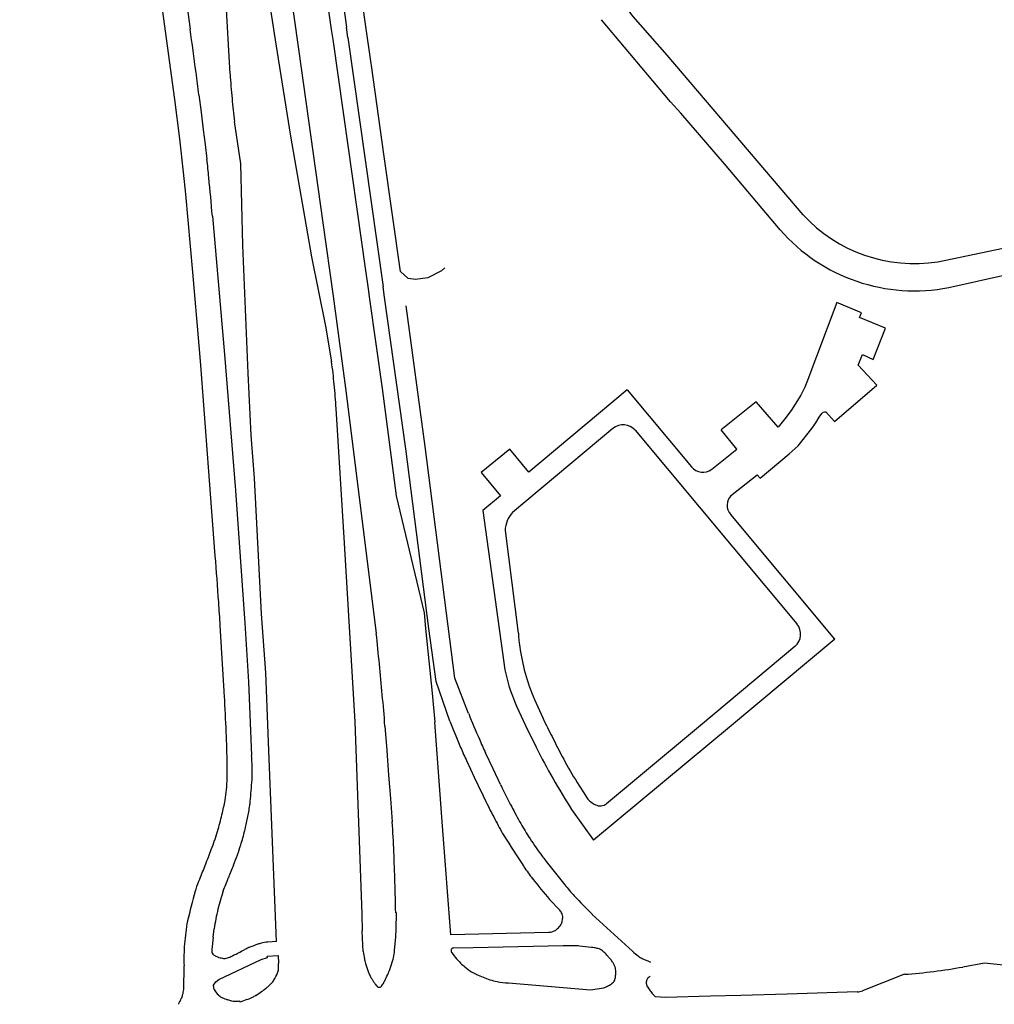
# Model space of a CAD drawing. Extents: x 148869 to 161638, y 453607 to 469810.
# Tile 1038 of 1056: x 159118.27 to 159120.26, y 459880.25 to 459882.26. Entities that reach past the tile are written whole.
import ezdxf

# ---------------------------------------------------------------- set-up
doc = ezdxf.new("R2010")
doc.units = 0
doc.layers.add('LKI_V01_KANTRIJWEG', color=252, linetype='CONTINUOUS')

msp = doc.modelspace()

# ---------------------------------------------------------------- linework, layer by layer
at = {"layer": 'LKI_V01_KANTRIJWEG'}
for p, q in [((159118.6996, 459882.148), (159118.6863, 459882.3823)), ((159118.6996, 459882.148), (159118.6863, 459882.3823)), ((159118.906, 459882.239), (159118.909, 459882.218)), ((159118.906, 459882.239), (159118.909, 459882.218)), ((159118.94, 459882.2222), (159118.9373, 459882.2433)), ((159118.94, 459882.2222), (159118.9373, 459882.2433)), ((159118.9878, 459882.165), (159118.9872, 459882.1693)), ((159118.9878, 459882.165), (159118.9872, 459882.1693)), ((159118.6368, 459881.5939), (159118.6238, 459881.7439)), ((159118.6368, 459881.5939), (159118.6238, 459881.7439)), ((159118.981, 459881.7096), (159118.9839, 459881.6887)), ((159118.981, 459881.7096), (159118.9839, 459881.6887)), ((159119.0146, 459881.693), (159119.0117, 459881.7139)), ((159119.0146, 459881.693), (159119.0117, 459881.7139)), ((159119.5097, 459881.5041), (159119.6407, 459881.3466)), ((159119.5097, 459881.5041), (159119.6407, 459881.3466)), ((159119.4803, 459881.4252), (159119.2758, 459881.2539)), ((159119.4803, 459881.4252), (159119.2758, 459881.2539)), ((159119.526, 459881.4215), (159119.8554, 459881.0267)), ((159119.526, 459881.4215), (159119.8554, 459881.0267)), ((159119.7803, 459881.3238), (159119.8398, 459881.3736)), ((159119.7803, 459881.3238), (159119.8398, 459881.3736)), ((159119.933, 459880.9951), (159119.7206, 459881.2494)), ((159119.933, 459880.9951), (159119.7206, 459881.2494)), ((159119.2605, 459881.2168), (159119.2875, 459881.0074)), ((159119.2605, 459881.2168), (159119.2875, 459881.0074)), ((159119.933, 459880.9951), (159119.722, 459880.8195)), ((159119.933, 459880.9951), (159119.722, 459880.8195)), ((159119.8516, 459880.9801), (159119.6591, 459880.8195)), ((159119.8516, 459880.9801), (159119.6591, 459880.8195)), ((159119.3095, 459880.8994), (159119.317, 459880.8801)), ((159119.3095, 459880.8994), (159119.317, 459880.8801)), ((159119.2882, 459880.8487), (159119.3023, 459880.8195)), ((159119.2882, 459880.8487), (159119.3023, 459880.8195)), ((159119.3023, 459880.8195), (159119.3237, 459880.7751)), ((159119.3023, 459880.8195), (159119.3237, 459880.7751)), ((159119.722, 459880.8195), (159119.441, 459880.5856)), ((159119.722, 459880.8195), (159119.441, 459880.5856)), ((159119.6591, 459880.8195), (159119.4674, 459880.6596)), ((159119.6591, 459880.8195), (159119.4674, 459880.6596)), ((159119.3634, 459880.7827), (159119.3643, 459880.7806)), ((159119.3634, 459880.7827), (159119.3643, 459880.7806)), ((159118.7944, 459880.3786), (159118.779, 459880.7684)), ((159118.7944, 459880.3786), (159118.779, 459880.7684)), ((159119.396, 459880.648), (159119.441, 459880.5856)), ((159119.396, 459880.648), (159119.441, 459880.5856)), ((159119.3514, 459880.4645), (159119.3721, 459880.4423)), ((159119.3514, 459880.4645), (159119.3721, 459880.4423)), ((159118.9681, 459880.4343), (159118.9694, 459880.4005)), ((159118.9681, 459880.4343), (159118.9694, 459880.4005)), ((159119.5205, 459880.3589), (159119.4384, 459880.4339)), ((159119.5205, 459880.3589), (159119.4384, 459880.4339)), ((159118.665, 459880.3875), (159118.6673, 459880.4046)), ((159118.665, 459880.3875), (159118.6673, 459880.4046)), ((159118.9699, 459880.3854), (159118.9694, 459880.4005)), ((159118.9699, 459880.3854), (159118.9694, 459880.4005)), ((159119.0375, 459880.3882), (159119.0382, 459880.4037)), ((159119.0375, 459880.3882), (159119.0382, 459880.4037)), ((159119.3489, 459880.3973), (159119.1499, 459880.392)), ((159119.3489, 459880.3973), (159119.1499, 459880.392)), ((159118.665, 459880.3875), (159118.6628, 459880.3622)), ((159118.665, 459880.3875), (159118.6628, 459880.3622)), ((159118.7944, 459880.3786), (159118.7765, 459880.3775)), ((159118.7944, 459880.3786), (159118.7765, 459880.3775)), ((159118.9714, 459880.358), (159118.9699, 459880.3854)), ((159118.9714, 459880.358), (159118.9699, 459880.3854)), ((159119.0352, 459880.3606), (159119.0375, 459880.3882)), ((159119.0352, 459880.3606), (159119.0375, 459880.3882)), ((159119.1955, 459880.3659), (159119.1554, 459880.3651)), ((159119.1955, 459880.3659), (159119.1554, 459880.3651)), ((159119.3792, 459880.3697), (159119.1955, 459880.3659)), ((159119.3792, 459880.3697), (159119.1955, 459880.3659)), ((159118.7975, 459880.35), (159118.7984, 459880.3347)), ((159118.7975, 459880.35), (159118.7984, 459880.3347)), ((159118.6054, 459880.2809), (159118.6058, 459880.329)), ((159118.6054, 459880.2809), (159118.6058, 459880.329)), ((159120.0752, 459880.3117), (159119.9896, 459880.278)), ((159120.0752, 459880.3117), (159119.9896, 459880.278)), ((159119.9782, 459880.2758), (159119.8359, 459880.2715)), ((159119.9782, 459880.2758), (159119.8359, 459880.2715))]:
    msp.add_line(p, q, dxfattribs=at)
for points in [[(159118.4841, 459884.7094), (159118.5333, 459884.362), (159118.5695, 459884.1101), (159118.5809, 459884.0291), (159118.5975, 459883.9102), (159118.6166, 459883.7735), (159118.6598, 459883.4694), (159118.7023, 459883.1695), (159118.7431, 459882.8778), (159118.7907, 459882.5407), (159118.8392, 459882.1989), (159118.8889, 459881.8445), (159118.9099, 459881.6947), (159118.9363, 459881.4967), (159118.9979, 459881.007)], [(159118.4841, 459884.7094), (159118.5333, 459884.362), (159118.5695, 459884.1101), (159118.5809, 459884.0291), (159118.5975, 459883.9102), (159118.6166, 459883.7735), (159118.6598, 459883.4694), (159118.7023, 459883.1695), (159118.7431, 459882.8778), (159118.7907, 459882.5407), (159118.8392, 459882.1989), (159118.8889, 459881.8445), (159118.9099, 459881.6947), (159118.9363, 459881.4967), (159118.9979, 459881.007)], [(159118.2707, 459884.6956), (159118.3053, 459884.4676), (159118.3604, 459884.0821), (159118.3883, 459883.8843), (159118.5346, 459882.8471), (159118.5786, 459882.5287), (159118.6184, 459882.2396)], [(159118.2707, 459884.6956), (159118.3053, 459884.4676), (159118.3604, 459884.0821), (159118.3883, 459883.8843), (159118.5346, 459882.8471), (159118.5786, 459882.5287), (159118.6184, 459882.2396)], [(159118.3951, 459884.699), (159118.4522, 459884.3418), (159118.4903, 459884.1004), (159118.522, 459883.9009), (159118.5385, 459883.7966), (159118.5879, 459883.4862), (159118.6285, 459883.228), (159118.6857, 459882.8719), (159118.7356, 459882.5699), (159118.7496, 459882.4894), (159118.7933, 459882.209), (159118.823, 459882.0214), (159118.8656, 459881.7748), (159118.8945, 459881.6337), (159118.9067, 459881.5612)], [(159118.3951, 459884.699), (159118.4522, 459884.3418), (159118.4903, 459884.1004), (159118.522, 459883.9009), (159118.5385, 459883.7966), (159118.5879, 459883.4862), (159118.6285, 459883.228), (159118.6857, 459882.8719), (159118.7356, 459882.5699), (159118.7496, 459882.4894), (159118.7933, 459882.209), (159118.823, 459882.0214), (159118.8656, 459881.7748), (159118.8945, 459881.6337), (159118.9067, 459881.5612)], [(159118.9872, 459882.1693), (159118.9752, 459882.2546), (159118.9285, 459882.5925), (159118.897, 459882.8233), (159118.8555, 459883.1256), (159118.83, 459883.3169), (159118.7978, 459883.5562), (159118.7929, 459883.5928)], [(159118.9872, 459882.1693), (159118.9752, 459882.2546), (159118.9285, 459882.5925), (159118.897, 459882.8233), (159118.8555, 459883.1256), (159118.83, 459883.3169), (159118.7978, 459883.5562), (159118.7929, 459883.5928)], [(159118.8275, 459882.7944), (159118.883, 459882.4), (159118.906, 459882.239)], [(159118.8275, 459882.7944), (159118.883, 459882.4), (159118.906, 459882.239)], [(159118.8606, 459882.7985), (159118.8892, 459882.5876), (159118.9373, 459882.2433)], [(159118.8606, 459882.7985), (159118.8892, 459882.5876), (159118.9373, 459882.2433)], [(159118.5873, 459882.0959), (159118.5618, 459882.2805), (159118.5565, 459882.3226)], [(159118.5873, 459882.0959), (159118.5618, 459882.2805), (159118.5565, 459882.3226)], [(159119.8681, 459881.8606), (159119.5908, 459882.1862), (159119.5215, 459882.2654), (159119.5027, 459882.2903)], [(159119.8681, 459881.8606), (159119.5908, 459882.1862), (159119.5215, 459882.2654), (159119.5027, 459882.2903)], [(159119.8212, 459881.8303), (159119.7078, 459881.9646), (159119.6189, 459882.0678), (159119.5976, 459882.0915), (159119.4569, 459882.2587)], [(159119.8212, 459881.8303), (159119.7078, 459881.9646), (159119.6189, 459882.0678), (159119.5976, 459882.0915), (159119.4569, 459882.2587)], [(159118.94, 459882.2222), (159118.9751, 459881.973), (159119.0117, 459881.7139)], [(159118.94, 459882.2222), (159118.9751, 459881.973), (159119.0117, 459881.7139)], [(159118.909, 459882.218), (159118.9302, 459882.0694), (159118.9756, 459881.7473), (159118.981, 459881.7096)], [(159118.909, 459882.218), (159118.9302, 459882.0694), (159118.9756, 459881.7473), (159118.981, 459881.7096)], [(159119.1379, 459881.7529), (159119.1311, 459881.7463), (159119.103, 459881.7325), (159119.0781, 459881.7287), (159119.0632, 459881.7311), (159119.0471, 459881.7451), (159119.014, 459881.9797), (159118.9878, 459882.165)], [(159119.1379, 459881.7529), (159119.1311, 459881.7463), (159119.103, 459881.7325), (159119.0781, 459881.7287), (159119.0632, 459881.7311), (159119.0471, 459881.7451), (159119.014, 459881.9797), (159118.9878, 459882.165)], [(159118.6362, 459882.1053), (159118.6406, 459882.0698), (159118.645, 459882.0343)], [(159118.6362, 459882.1053), (159118.6406, 459882.0698), (159118.645, 459882.0343)], [(159118.605, 459881.9479), (159118.5975, 459882.0156), (159118.5873, 459882.0959)], [(159118.605, 459881.9479), (159118.5975, 459882.0156), (159118.5873, 459882.0959)], [(159118.779, 459880.7684), (159118.7728, 459880.9268), (159118.764, 459881.0467), (159118.7494, 459881.3234), (159118.743, 459881.4112), (159118.7366, 459881.5376), (159118.7256, 459881.799), (159118.7217, 459881.965), (159118.7089, 459882.0508)], [(159118.779, 459880.7684), (159118.7728, 459880.9268), (159118.764, 459881.0467), (159118.7494, 459881.3234), (159118.743, 459881.4112), (159118.7366, 459881.5376), (159118.7256, 459881.799), (159118.7217, 459881.965), (159118.7089, 459882.0508)], [(159118.645, 459882.0343), (159118.6487, 459882.0041), (159118.6524, 459881.974)], [(159118.645, 459882.0343), (159118.6487, 459882.0041), (159118.6524, 459881.974)], [(159118.6238, 459881.7439), (159118.6094, 459881.903), (159118.605, 459881.9479)], [(159118.6238, 459881.7439), (159118.6094, 459881.903), (159118.605, 459881.9479)], [(159120.1429, 459881.7648), (159120.2894, 459881.7957), (159120.2794, 459881.846), (159120.4347, 459881.8791), (159120.4459, 459881.827)], [(159120.1429, 459881.7648), (159120.2894, 459881.7957), (159120.2794, 459881.846), (159120.4347, 459881.8791), (159120.4459, 459881.827)], [(159118.6637, 459881.8577), (159118.6882, 459881.5756), (159118.7107, 459881.2988), (159118.7299, 459881.0282), (159118.7375, 459880.908), (159118.7436, 459880.7579)], [(159118.6637, 459881.8577), (159118.6882, 459881.5756), (159118.7107, 459881.2988), (159118.7299, 459881.0282), (159118.7375, 459880.908), (159118.7436, 459880.7579)], [(159120.1654, 459881.7126), (159120.2811, 459881.7383), (159120.3768, 459881.7592), (159120.4071, 459881.7651)], [(159120.1654, 459881.7126), (159120.2811, 459881.7383), (159120.3768, 459881.7592), (159120.4071, 459881.7651)], [(159118.9839, 459881.6887), (159119.0098, 459881.5062), (159119.0387, 459881.2879)], [(159118.9839, 459881.6887), (159119.0098, 459881.5062), (159119.0387, 459881.2879)], [(159119.148, 459880.828), (159119.1198, 459880.9092), (159119.1053, 459881.0173), (159119.0581, 459881.3838), (159119.0146, 459881.693)], [(159119.148, 459880.828), (159119.1198, 459880.9092), (159119.1053, 459881.0173), (159119.0581, 459881.3838), (159119.0146, 459881.693)], [(159119.9372, 459881.6817), (159119.8756, 459881.5194), (159119.8714, 459881.5094), (159119.8634, 459881.4929), (159119.8436, 459881.4614), (159119.8312, 459881.4447), (159119.8173, 459881.4277), (159119.7723, 459881.479), (159119.7011, 459881.4224)], [(159119.9372, 459881.6817), (159119.8756, 459881.5194), (159119.8714, 459881.5094), (159119.8634, 459881.4929), (159119.8436, 459881.4614), (159119.8312, 459881.4447), (159119.8173, 459881.4277), (159119.7723, 459881.479), (159119.7011, 459881.4224)], [(159120.0185, 459881.5132), (159119.9807, 459881.5544), (159119.9895, 459881.5756), (159120.0109, 459881.5658), (159120.0364, 459881.6298), (159119.9834, 459881.651), (159119.9871, 459881.6608), (159119.9372, 459881.6817)], [(159120.0185, 459881.5132), (159119.9807, 459881.5544), (159119.9895, 459881.5756), (159120.0109, 459881.5658), (159120.0364, 459881.6298), (159119.9834, 459881.651), (159119.9871, 459881.6608), (159119.9372, 459881.6817)], [(159119.1862, 459880.8434), (159119.1579, 459880.9158), (159119.141, 459881.048), (159119.0973, 459881.3883), (159119.0585, 459881.675)], [(159119.1862, 459880.8434), (159119.1579, 459880.9158), (159119.141, 459881.048), (159119.0973, 459881.3883), (159119.0585, 459881.675)], [(159118.6695, 459881.1654), (159118.6401, 459881.5541), (159118.6368, 459881.5939)], [(159118.6695, 459881.1654), (159118.6401, 459881.5541), (159118.6368, 459881.5939)], [(159119.5097, 459881.5041), (159119.3092, 459881.3362), (159119.2699, 459881.3829), (159119.2116, 459881.3349), (159119.2514, 459881.2876), (159119.2151, 459881.2576), (159119.26, 459880.9325)], [(159119.5097, 459881.5041), (159119.3092, 459881.3362), (159119.2699, 459881.3829), (159119.2116, 459881.3349), (159119.2514, 459881.2876), (159119.2151, 459881.2576), (159119.26, 459880.9325)], [(159119.8398, 459881.3736), (159119.8578, 459881.3898), (159119.8858, 459881.4246), (159119.8939, 459881.4362), (159119.9008, 459881.4478), (159119.9061, 459881.4552), (159119.9092, 459881.4581), (159119.912, 459881.4589), (159119.9145, 459881.4587), (159119.9325, 459881.4392), (159120.0185, 459881.5132)], [(159119.8398, 459881.3736), (159119.8578, 459881.3898), (159119.8858, 459881.4246), (159119.8939, 459881.4362), (159119.9008, 459881.4478), (159119.9061, 459881.4552), (159119.9092, 459881.4581), (159119.912, 459881.4589), (159119.9145, 459881.4587), (159119.9325, 459881.4392), (159120.0185, 459881.5132)], [(159118.9157, 459881.4655), (159118.9324, 459881.1914), (159118.9541, 459880.8264), (159118.9681, 459880.4343)], [(159118.9157, 459881.4655), (159118.9324, 459881.1914), (159118.9541, 459880.8264), (159118.9681, 459880.4343)], [(159119.6818, 459881.3418), (159119.7331, 459881.3829), (159119.7011, 459881.4224)], [(159119.6818, 459881.3418), (159119.7331, 459881.3829), (159119.7011, 459881.4224)], [(159119.7202, 459881.2874), (159119.7746, 459881.3307), (159119.7803, 459881.3238)], [(159119.7202, 459881.2874), (159119.7746, 459881.3307), (159119.7803, 459881.3238)], [(159119.0387, 459881.2879), (159119.0954, 459881.0493), (159119.0981, 459881.0169), (159119.112, 459880.8851), (159119.1171, 459880.8261)], [(159119.0387, 459881.2879), (159119.0954, 459881.0493), (159119.0981, 459881.0169), (159119.112, 459880.8851), (159119.1171, 459880.8261)], [(159118.6877, 459880.8894), (159118.6837, 459880.9561), (159118.6798, 459881.0229)], [(159118.6877, 459880.8894), (159118.6837, 459880.9561), (159118.6798, 459881.0229)], [(159119.0155, 459880.818), (159119.0193, 459880.7681), (159119.0231, 459880.7182)], [(159119.0155, 459880.818), (159119.0193, 459880.7681), (159119.0231, 459880.7182)], [(159119.1499, 459880.392), (159119.1332, 459880.6139), (159119.1171, 459880.8261)], [(159119.1499, 459880.392), (159119.1332, 459880.6139), (159119.1171, 459880.8261)], [(159119.2513, 459880.6986), (159119.236, 459880.7309), (159119.2207, 459880.7632)], [(159119.2513, 459880.6986), (159119.236, 459880.7309), (159119.2207, 459880.7632)], [(159119.1825, 459880.7461), (159119.1977, 459880.7138), (159119.2129, 459880.6815)], [(159119.1825, 459880.7461), (159119.1977, 459880.7138), (159119.2129, 459880.6815)], [(159119.0231, 459880.7182), (159119.0267, 459880.6704), (159119.0303, 459880.6226)], [(159119.0231, 459880.7182), (159119.0267, 459880.6704), (159119.0303, 459880.6226)], [(159119.4185, 459880.6858), (159119.4199, 459880.6842), (159119.4278, 459880.6709)], [(159119.4185, 459880.6858), (159119.4199, 459880.6842), (159119.4278, 459880.6709)], [(159119.0382, 459880.4037), (159119.0388, 459880.4374), (159119.0374, 459880.4374)], [(159119.0382, 459880.4037), (159119.0388, 459880.4374), (159119.0374, 459880.4374)], [(159118.6674, 459880.2804), (159118.6661, 459880.2894), (159118.6704, 459880.2961), (159118.6766, 459880.3012), (159118.7631, 459880.342), (159118.776, 459880.3458)], [(159118.6674, 459880.2804), (159118.6661, 459880.2894), (159118.6704, 459880.2961), (159118.6766, 459880.3012), (159118.7631, 459880.342), (159118.776, 459880.3458)], [(159118.776, 459880.3458), (159118.7756, 459880.3484), (159118.7975, 459880.35)], [(159118.776, 459880.3458), (159118.7756, 459880.3484), (159118.7975, 459880.35)], [(159120.283, 459880.3298), (159120.2384, 459880.3342), (159120.194, 459880.3266)], [(159120.283, 459880.3298), (159120.2384, 459880.3342), (159120.194, 459880.3266)], [(159119.2673, 459880.2942), (159119.4349, 459880.28), (159119.4618, 459880.2842)], [(159119.2673, 459880.2942), (159119.4349, 459880.28), (159119.4618, 459880.2842)], [(159119.8359, 459880.2715), (159119.741, 459880.2686), (159119.6795, 459880.267), (159119.5877, 459880.2644), (159119.567, 459880.266)], [(159119.8359, 459880.2715), (159119.741, 459880.2686), (159119.6795, 459880.267), (159119.5877, 459880.2644), (159119.567, 459880.266)], [(159118.7338, 459880.2602), (159118.7202, 459880.2547), (159118.7193, 459880.2574)], [(159118.7338, 459880.2602), (159118.7202, 459880.2547), (159118.7193, 459880.2574)]]:
    msp.add_lwpolyline(points, dxfattribs=at)
for centre, radius, start, end in [((159097.1751, 459879.3001), 21.6438, 7.56958, 7.80566), ((159097.1751, 459879.3001), 21.6438, 7.56958, 7.80566), ((159112.7708, 459881.3758), 5.9106, 7.0897, 7.5382), ((159112.7708, 459881.3758), 5.9106, 7.0897, 7.5382), ((159120.4333, 459882.2636), 1.7375, 183.817, 184.644), ((159120.4333, 459882.2636), 1.7375, 183.817, 184.644), ((159120.4312, 459882.2648), 1.7355, 184.6896, 185.5172), ((159120.4312, 459882.2648), 1.7355, 184.6896, 185.5172), ((159120.236, 459882.2437), 1.5392, 185.4319, 186.3158), ((159120.236, 459882.2437), 1.5392, 185.4319, 186.3158), ((159120.2335, 459882.2418), 1.5365, 186.2573, 187.1426), ((159120.2335, 459882.2418), 1.5365, 186.2573, 187.1426), ((159117.1995, 459881.7955), 1.4638, 5.5346, 7.0042), ((159117.1995, 459881.7955), 1.4638, 5.5346, 7.0042), ((159112.4227, 459881.3322), 6.263, 4.81289, 5.53801), ((159112.4227, 459881.3322), 6.263, 4.81289, 5.53801), ((159120.0954, 459882.0708), 0.3096, 222.7608, 278.8203), ((159120.0954, 459882.0708), 0.3096, 222.7608, 278.8203), ((159120.0952, 459882.0695), 0.3638, 221.1281, 281.1253), ((159120.0952, 459882.0695), 0.3638, 221.1281, 281.1253), ((159117.6867, 459881.3939), 1.2314, 6.7258, 7.8107), ((159117.6867, 459881.3939), 1.2314, 6.7258, 7.8107), ((159117.7787, 459881.4054), 1.1387, 5.5203, 6.6933), ((159117.7787, 459881.4054), 1.1387, 5.5203, 6.6933), ((159117.7382, 459881.4032), 1.1792, 4.2322, 5.4371), ((159117.7382, 459881.4032), 1.1792, 4.2322, 5.4371), ((159117.7267, 459881.4034), 1.1907, 2.9869, 4.1802), ((159117.7267, 459881.4034), 1.1907, 2.9869, 4.1802), ((159119.5011, 459881.3982), 0.0341, 43.147, 127.5834), ((159119.5011, 459881.3982), 0.0341, 43.147, 127.5834), ((159119.6637, 459881.3652), 0.0296, 218.9487, 307.753), ((159119.6637, 459881.3652), 0.0296, 218.9487, 307.753), ((159119.7419, 459881.2685), 0.0286, 135.4343, 221.9318), ((159119.7419, 459881.2685), 0.0286, 135.4343, 221.9318), ((159119.321, 459881.2135), 0.0606, 138.2604, 176.9172), ((159119.321, 459881.2135), 0.0606, 138.2604, 176.9172), ((159104.6914, 459880.0652), 14.0213, 4.11275, 4.50021), ((159104.6914, 459880.0652), 14.0213, 4.11275, 4.50021), ((159115.0819, 459880.8099), 3.6041, 3.3868, 4.151), ((159115.0819, 459880.8099), 3.6041, 3.3868, 4.151), ((159119.8298, 459881.0053), 0.0334, 310.8483, 39.8015), ((159119.8298, 459881.0053), 0.0334, 310.8483, 39.8015), ((159104.544, 459879.5349), 14.5287, 5.31991, 5.8154), ((159104.544, 459879.5349), 14.5287, 5.31991, 5.8154), ((159119.7157, 459881.0384), 0.4293, 184.1388, 198.8889), ((159119.7157, 459881.0384), 0.4293, 184.1388, 198.8889), ((159119.6465, 459881.0159), 0.3954, 192.1793, 205.0185), ((159119.6465, 459881.0159), 0.3954, 192.1793, 205.0185), ((159115.9328, 459880.7238), 2.7598, 3.2222, 3.4402), ((159115.9328, 459880.7238), 2.7598, 3.2222, 3.4402), ((159114.0616, 459880.6193), 4.634, 2.3056, 3.2124), ((159114.0616, 459880.6193), 4.634, 2.3056, 3.2124), ((159115.2241, 459880.5294), 3.8024, 4.3529, 5.3198), ((159115.2241, 459880.5294), 3.8024, 4.3529, 5.3198), ((159120.481, 459881.3748), 1.2648, 203.0247, 206.0426), ((159120.481, 459881.3748), 1.2648, 203.0247, 206.0426), ((159121.7812, 459881.8976), 2.8009, 202.1092, 203.2675), ((159121.7812, 459881.8976), 2.8009, 202.1092, 203.2675), ((159121.4496, 459881.7342), 2.4736, 201.4896, 202.8254), ((159121.4496, 459881.7342), 2.4736, 201.4896, 202.8254), ((159120.4716, 459881.3702), 1.2543, 206.0437, 207.9302), ((159120.4716, 459881.3702), 1.2543, 206.0437, 207.9302), ((159114.9103, 459880.6508), 3.7847, 1.3426, 2.3448), ((159114.9103, 459880.6508), 3.7847, 1.3426, 2.3448), ((159119.8297, 459881.0518), 0.7158, 202.7862, 205.2842), ((159119.8297, 459881.0518), 0.7158, 202.7862, 205.2842), ((159120.0271, 459881.1439), 0.8917, 203.2989, 205.2707), ((159120.0271, 459881.1439), 0.8917, 203.2989, 205.2707), ((159120.6463, 459881.4434), 1.4819, 206.8051, 212.4611), ((159120.6463, 459881.4434), 1.4819, 206.8051, 212.4611), ((159120.1652, 459881.1756), 0.893, 206.2525, 213.2633), ((159120.1652, 459881.1756), 0.893, 206.2525, 213.2633), ((159118.1094, 459880.7148), 0.6356, 0.9787, 3.8878), ((159118.1094, 459880.7148), 0.6356, 0.9787, 3.8878), ((159118.1344, 459880.7269), 0.5597, 358.4238, 1.2896), ((159118.1344, 459880.7269), 0.5597, 358.4238, 1.2896), ((159118.5522, 459880.7226), 0.1928, 355.6924, 0.9152), ((159118.5522, 459880.7226), 0.1928, 355.6924, 0.9152), ((159118.3044, 459880.7227), 0.3896, 354.9219, 358.3624), ((159118.3044, 459880.7227), 0.3896, 354.9219, 358.3624), ((159114.4256, 459881.0404), 4.3316, 355.0197, 355.6004), ((159114.4256, 459881.0404), 4.3316, 355.0197, 355.6004), ((159119.6337, 459880.8784), 0.4226, 205.1808, 206.2342), ((159119.6337, 459880.8784), 0.4226, 205.1808, 206.2342), ((159118.4549, 459880.7096), 0.2385, 349.6735, 354.8488), ((159118.4549, 459880.7096), 0.2385, 349.6735, 354.8488), ((159119.9831, 459881.0466), 0.8523, 205.3618, 205.9487), ((159119.9831, 459881.0466), 0.8523, 205.3618, 205.9487), ((159120.7566, 459881.4192), 1.7109, 205.8343, 207.2083), ((159120.7566, 459881.4192), 1.7109, 205.8343, 207.2083), ((159120.4776, 459881.2872), 1.3603, 205.9697, 207.5106), ((159120.4776, 459881.2872), 1.3603, 205.9697, 207.5106), ((159118.2312, 459880.7498), 0.4658, 346.0146, 349.7404), ((159118.2312, 459880.7498), 0.4658, 346.0146, 349.7404), ((159118.2302, 459880.7306), 0.5151, 348.7681, 351.6996), ((159118.2302, 459880.7306), 0.5151, 348.7681, 351.6996), ((159118.6022, 459880.6763), 0.1392, 351.7196, 355.0897), ((159118.6022, 459880.6763), 0.1392, 351.7196, 355.0897), ((159120.6864, 459881.3952), 1.5954, 207.4846, 208.9343), ((159120.6864, 459881.3952), 1.5954, 207.4846, 208.9343), ((159119.4639, 459880.6998), 0.0463, 218.7199, 245.7716), ((159119.4639, 459880.6998), 0.0463, 218.7199, 245.7716), ((159119.4547, 459880.6757), 0.0205, 241.6139, 308.3475), ((159119.4547, 459880.6757), 0.0205, 241.6139, 308.3475), ((159117.7511, 459880.8687), 0.9604, 343.9543, 346.055), ((159117.7511, 459880.8687), 0.9604, 343.9543, 346.055), ((159120.6038, 459881.3377), 1.5377, 207.1122, 208.5613), ((159120.6038, 459881.3377), 1.5377, 207.1122, 208.5613), ((159118.2655, 459880.7231), 0.479, 345.7131, 348.8173), ((159118.2655, 459880.7231), 0.479, 345.7131, 348.8173), ((159117.3538, 459880.4972), 1.6812, 2.1836, 4.2765), ((159117.3538, 459880.4972), 1.6812, 2.1836, 4.2765), ((159119.7638, 459880.8844), 0.5408, 208.8675, 212.6468), ((159119.7638, 459880.8844), 0.5408, 208.8675, 212.6468), ((159118.3956, 459880.6828), 0.2897, 340.2779, 344.064), ((159118.3956, 459880.6828), 0.2897, 340.2779, 344.064), ((159117.9966, 459880.792), 0.7566, 343.3613, 345.6826), ((159117.9966, 459880.792), 0.7566, 343.3613, 345.6826), ((159119.3556, 459880.6579), 0.1164, 208.3997, 212.6656), ((159119.3556, 459880.6579), 0.1164, 208.3997, 212.6656), ((159126.9575, 459885.5379), 9.1498, 212.69763, 213.17387), ((159126.9575, 459885.5379), 9.1498, 212.69763, 213.17387), ((159120.0026, 459881.038), 0.8247, 212.6821, 215.7276), ((159120.0026, 459881.038), 0.8247, 212.6821, 215.7276), ((159117.2783, 459881.0848), 1.4771, 339.4544, 340.2242), ((159117.2783, 459881.0848), 1.4771, 339.4544, 340.2242), ((159118.3998, 459880.6716), 0.3357, 339.789, 343.3584), ((159118.3998, 459880.6716), 0.3357, 339.789, 343.3584), ((159115.4203, 459881.7797), 3.4608, 338.9267, 339.4765), ((159115.4203, 459881.7797), 3.4608, 338.9267, 339.4765), ((159118.2564, 459880.7245), 0.4886, 337.1114, 339.7732), ((159118.2564, 459880.7245), 0.4886, 337.1114, 339.7732), ((159112.0522, 459880.2937), 6.9867, 1.17861, 2.19538), ((159112.0522, 459880.2937), 6.9867, 1.17861, 2.19538), ((159119.5167, 459880.6884), 0.2261, 215.7075, 218.2806), ((159119.5167, 459880.6884), 0.2261, 215.7075, 218.2806), ((159117.8008, 459880.8621), 0.9095, 336.9595, 338.9448), ((159117.8008, 459880.8621), 0.9095, 336.9595, 338.9448), ((159119.3857, 459880.2475), 0.7372, 157.0923, 159.2822), ((159119.3857, 459880.2475), 0.7372, 157.0923, 159.2822), ((159119.5841, 459880.7171), 0.3404, 213.0979, 218.1677), ((159119.5841, 459880.7171), 0.3404, 213.0979, 218.1677), ((159127.0089, 459886.6262), 9.786, 218.39545, 218.79977), ((159127.0089, 459886.6262), 9.786, 218.39545, 218.79977), ((159119.0541, 459880.3291), 0.4524, 156.958, 159.7827), ((159119.0541, 459880.3291), 0.4524, 156.958, 159.7827), ((159117.9088, 459880.7987), 0.8392, 337.822, 339.7505), ((159117.9088, 459880.7987), 0.8392, 337.822, 339.7505), ((159120.221, 459881.2168), 1.1499, 218.1299, 220.8634), ((159120.221, 459881.2168), 1.1499, 218.1299, 220.8634), ((159119.704, 459880.7527), 0.4127, 218.7674, 222.8801), ((159119.704, 459880.7527), 0.4127, 218.7674, 222.8801), ((159125.8762, 459878.6035), 7.4872, 165.47561, 165.95478), ((159125.8762, 459878.6035), 7.4872, 165.47561, 165.95478), ((159118.6698, 459880.4704), 0.0429, 159.6066, 165.4345), ((159118.6698, 459880.4704), 0.0429, 159.6066, 165.4345), ((159119.0877, 459880.3445), 0.4247, 161.109, 163.7457), ((159119.0877, 459880.3445), 0.4247, 161.109, 163.7457), ((159120.3582, 459881.3595), 1.3049, 222.858, 225.1834), ((159120.3582, 459881.3595), 1.3049, 222.858, 225.1834), ((159119.074, 459880.3482), 0.4105, 163.718, 166.4456), ((159119.074, 459880.3482), 0.4105, 163.718, 166.4456), ((159119.0831, 459880.3456), 0.4199, 166.3808, 169.1496), ((159119.0831, 459880.3456), 0.4199, 166.3808, 169.1496), ((159119.3509, 459880.4238), 0.0282, 24.2114, 41.0505), ((159119.3509, 459880.4238), 0.0282, 24.2114, 41.0505), ((159119.3624, 459880.4289), 0.0156, 1.758, 24.5524), ((159119.3624, 459880.4289), 0.0156, 1.758, 24.5524), ((159119.0243, 459880.3449), 0.4184, 169.5783, 172.8075), ((159119.0243, 459880.3449), 0.4184, 169.5783, 172.8075), ((159119.0693, 459880.348), 0.406, 169.1162, 171.9778), ((159119.0693, 459880.348), 0.406, 169.1162, 171.9778), ((159119.3517, 459880.4264), 0.0264, 316.7058, 331.4511), ((159119.3517, 459880.4264), 0.0264, 316.7058, 331.4511), ((159119.3544, 459880.4248), 0.0232, 331.481, 348.7355), ((159119.3544, 459880.4248), 0.0232, 331.481, 348.7355), ((159119.3388, 459880.4281), 0.0392, 348.4789, 1.8373), ((159119.3388, 459880.4281), 0.0392, 348.4789, 1.8373), ((159119.0379, 459880.3423), 0.4322, 172.6906, 175.8157), ((159119.0379, 459880.3423), 0.4322, 172.6906, 175.8157), ((159119.3471, 459880.4324), 0.0351, 272.9303, 287.4953), ((159119.3471, 459880.4324), 0.0351, 272.9303, 287.4953), ((159119.3516, 459880.4183), 0.0204, 287.404, 306.4849), ((159119.3516, 459880.4183), 0.0204, 287.404, 306.4849), ((159119.3335, 459880.4431), 0.051, 306.2814, 317.0056), ((159119.3335, 459880.4431), 0.051, 306.2814, 317.0056), ((159119.025, 459880.3424), 0.4194, 175.7081, 178.7737), ((159119.025, 459880.3424), 0.4194, 175.7081, 178.7737), ((159119.24, 459879.0237), 1.4334, 109.7239, 110.4262), ((159119.24, 459879.0237), 1.4334, 109.7239, 110.4262), ((159118.7765, 459880.316), 0.0605, 102.5103, 109.6318), ((159118.7765, 459880.316), 0.0605, 102.5103, 109.6318), ((159118.8044, 459880.1895), 0.1901, 98.416, 102.4322), ((159118.8044, 459880.1895), 0.1901, 98.416, 102.4322), ((159119.0246, 459880.3413), 0.419, 178.6201, 181.6866), ((159119.0246, 459880.3413), 0.419, 178.6201, 181.6866), ((159118.6799, 459880.3596), 0.0173, 171.3684, 195.9592), ((159118.6799, 459880.3596), 0.0173, 171.3684, 195.9592), ((159118.6696, 459880.3567), 0.00654, 195.8134, 236.1479), ((159118.6696, 459880.3567), 0.00654, 195.8134, 236.1479), ((159118.6839, 459880.3775), 0.0318, 235.642, 245.9165), ((159118.6839, 459880.3775), 0.0318, 235.642, 245.9165), ((159118.2238, 459881.3371), 1.0983, 295.6415, 296.1053), ((159118.2238, 459881.3371), 1.0983, 295.6415, 296.1053), ((159118.1536, 459881.4873), 1.2641, 295.963, 296.4464), ((159118.1536, 459881.4873), 1.2641, 295.963, 296.4464), ((159118.2588, 459881.2834), 1.0346, 296.2637, 297.0171), ((159118.2588, 459881.2834), 1.0346, 296.2637, 297.0171), ((159119.2265, 459879.3762), 1.104, 116.2814, 116.7971), ((159119.2265, 459879.3762), 1.104, 116.2814, 116.7971), ((159118.748, 459880.3447), 0.0238, 110.439, 115.8916), ((159118.748, 459880.3447), 0.0238, 110.439, 115.8916), ((159119.1858, 459880.3829), 0.2159, 186.6247, 190.6248), ((159119.1858, 459880.3829), 0.2159, 186.6247, 190.6248), ((159118.8293, 459880.3852), 0.2074, 348.8919, 353.2086), ((159118.8293, 459880.3852), 0.2074, 348.8919, 353.2086), ((159119.1566, 459880.36), 0.00634, 158.2853, 180.3887), ((159119.1566, 459880.36), 0.00634, 158.2853, 180.3887), ((159119.1574, 459880.3599), 0.00716, 179.2955, 214.103), ((159119.1574, 459880.3599), 0.00716, 179.2955, 214.103), ((159119.1551, 459880.3607), 0.00466, 133.1524, 158.21), ((159119.1551, 459880.3607), 0.00466, 133.1524, 158.21), ((159119.2351, 459880.4117), 0.1004, 213.738, 222.9013), ((159119.2351, 459880.4117), 0.1004, 213.738, 222.9013), ((159119.1545, 459880.3613), 0.00382, 106.0927, 133.0781), ((159119.1545, 459880.3613), 0.00382, 106.0927, 133.0781), ((159119.1548, 459880.3601), 0.00506, 83.1347, 106.0132), ((159119.1548, 459880.3601), 0.00506, 83.1347, 106.0132), ((159119.3944, 459879.9345), 0.4355, 89.2584, 92.0045), ((159119.3944, 459879.9345), 0.4355, 89.2584, 92.0045), ((159119.3975, 459880.2166), 0.1534, 84.4009, 89.0344), ((159119.3975, 459880.2166), 0.1534, 84.4009, 89.0344), ((159119.1584, 459877.8725), 2.5097, 83.6266, 84.1902), ((159119.1584, 459877.8725), 2.5097, 83.6266, 84.1902), ((159119.4247, 459880.2579), 0.1094, 80.849, 83.5506), ((159119.4247, 459880.2579), 0.1094, 80.849, 83.5506), ((159119.4269, 459880.2735), 0.0936, 75.4086, 80.6271), ((159119.4269, 459880.2735), 0.0936, 75.4086, 80.6271), ((159119.4458, 459880.346), 0.0188, 64.0772, 75.5931), ((159119.4458, 459880.346), 0.0188, 64.0772, 75.5931), ((159119.445, 459880.3449), 0.0201, 52.018, 63.5193), ((159119.445, 459880.3449), 0.0201, 52.018, 63.5193), ((159119.4055, 459880.295), 0.0837, 46.0303, 51.7019), ((159119.4055, 459880.295), 0.0837, 46.0303, 51.7019), ((159119.3426, 459880.2305), 0.1739, 43.2263, 45.8619), ((159119.3426, 459880.2305), 0.1739, 43.2263, 45.8619), ((159119.6087, 459880.4492), 0.1262, 225.6751, 232.7554), ((159119.6087, 459880.4492), 0.1262, 225.6751, 232.7554), ((159118.6878, 459880.3857), 0.0409, 245.6671, 254.4603), ((159118.6878, 459880.3857), 0.0409, 245.6671, 254.4603), ((159118.7029, 459880.4387), 0.0961, 254.2261, 260.1806), ((159118.7029, 459880.4387), 0.0961, 254.2261, 260.1806), ((159118.6882, 459880.3531), 0.00918, 259.5973, 278.9147), ((159118.6882, 459880.3531), 0.00918, 259.5973, 278.9147), ((159118.6847, 459880.3771), 0.0334, 278.4216, 286.8882), ((159118.6847, 459880.3771), 0.0334, 278.4216, 286.8882), ((159118.6843, 459880.3776), 0.034, 287.304, 295.6531), ((159118.6843, 459880.3776), 0.034, 287.304, 295.6531), ((159119.0683, 459880.3569), 0.2708, 184.7127, 184.9144), ((159119.0683, 459880.3569), 0.2708, 184.7127, 184.9144), ((159118.7349, 459880.3283), 0.0638, 354.432, 4.8777), ((159118.7349, 459880.3283), 0.0638, 354.432, 4.8777), ((159119.0531, 459880.3581), 0.0809, 190.705, 193.3562), ((159119.0531, 459880.3581), 0.0809, 190.705, 193.3562), ((159119.0458, 459880.3558), 0.0732, 192.8909, 197.4645), ((159119.0458, 459880.3558), 0.0732, 192.8909, 197.4645), ((159119.8977, 459880.6169), 0.9643, 197.0752, 198.1112), ((159119.8977, 459880.6169), 0.9643, 197.0752, 198.1112), ((159117.6784, 459880.7844), 1.4244, 340.9542, 341.6583), ((159117.6784, 459880.7844), 1.4244, 340.9542, 341.6583), ((159118.9588, 459880.3598), 0.0754, 341.721, 348.8417), ((159118.9588, 459880.3598), 0.0754, 341.721, 348.8417), ((159119.3094, 459880.4796), 0.2012, 222.6559, 229.4508), ((159119.3094, 459880.4796), 0.2012, 222.6559, 229.4508), ((159119.3577, 459880.2444), 0.1533, 40.6166, 43.3105), ((159119.3577, 459880.2444), 0.1533, 40.6166, 43.3105), ((159119.4047, 459880.2855), 0.0909, 35.3559, 40.2248), ((159119.4047, 459880.2855), 0.0909, 35.3559, 40.2248), ((159119.4255, 459880.3004), 0.0653, 29.3363, 35.2679), ((159119.4255, 459880.3004), 0.0653, 29.3363, 35.2679), ((159119.4572, 459880.3183), 0.0289, 18.4596, 29.1409), ((159119.4572, 459880.3183), 0.0289, 18.4596, 29.1409), ((159119.5567, 459880.3806), 0.0402, 232.6567, 245.2371), ((159119.5567, 459880.3806), 0.0402, 232.6567, 245.2371), ((159119.7886, 459880.8783), 0.5892, 245.0303, 246.8727), ((159119.7886, 459880.8783), 0.5892, 245.0303, 246.8727), ((159118.6656, 459880.3721), 0.143, 329.6391, 336.2702), ((159118.6656, 459880.3721), 0.143, 329.6391, 336.2702), ((159118.7737, 459880.3245), 0.0249, 336.3041, 354.3802), ((159118.7737, 459880.3245), 0.0249, 336.3041, 354.3802), ((159119.0101, 459880.3267), 0.0304, 198.3531, 204.2241), ((159119.0101, 459880.3267), 0.0304, 198.3531, 204.2241), ((159119.059, 459880.3483), 0.0839, 203.9714, 209.7082), ((159119.059, 459880.3483), 0.0839, 203.9714, 209.7082), ((159118.4141, 459880.5986), 0.6717, 333.4728, 334.6547), ((159118.4141, 459880.5986), 0.6717, 333.4728, 334.6547), ((159118.8748, 459880.3801), 0.1618, 334.7416, 336.9844), ((159118.8748, 459880.3801), 0.1618, 334.7416, 336.9844), ((159118.9885, 459880.3317), 0.0382, 337.0206, 341.4599), ((159118.9885, 459880.3317), 0.0382, 337.0206, 341.4599), ((159119.2452, 459880.4041), 0.1021, 229.2965, 238.749), ((159119.2452, 459880.4041), 0.1021, 229.2965, 238.749), ((159119.2336, 459880.3842), 0.079, 238.46, 246.9126), ((159119.2336, 459880.3842), 0.079, 238.46, 246.9126), ((159119.4026, 459880.7761), 0.5058, 246.7011, 250.0094), ((159119.4026, 459880.7761), 0.5058, 246.7011, 250.0094), ((159119.4532, 459880.3169), 0.0331, 8.6895, 18.5526), ((159119.4532, 459880.3169), 0.0331, 8.6895, 18.5526), ((159119.3861, 459880.3184), 0.1002, 354.7923, 359.5244), ((159119.3861, 459880.3184), 0.1002, 354.7923, 359.5244), ((159119.4557, 459880.3177), 0.0305, 359.7546, 8.0464), ((159119.4557, 459880.3177), 0.0305, 359.7546, 8.0464), ((159119.9976, 459881.4147), 1.1057, 274.0221, 280.2315), ((159119.9976, 459881.4147), 1.1057, 274.0221, 280.2315), ((159118.6583, 459880.4182), 0.1772, 311.5109, 315.341), ((159118.6583, 459880.4182), 0.1772, 311.5109, 315.341), ((159118.7625, 459880.3153), 0.0307, 315.3265, 329.7093), ((159118.7625, 459880.3153), 0.0307, 315.3265, 329.7093), ((159119.1418, 459880.3954), 0.1791, 209.6535, 213.5368), ((159119.1418, 459880.3954), 0.1791, 209.6535, 213.5368), ((159119.0742, 459880.3502), 0.0978, 213.3334, 216.7316), ((159119.0742, 459880.3502), 0.0978, 213.3334, 216.7316), ((159119.039, 459880.3236), 0.0538, 216.4735, 221.0544), ((159119.039, 459880.3236), 0.0538, 216.4735, 221.0544), ((159118.9789, 459880.3104), 0.0374, 322.484, 329.733), ((159118.9789, 459880.3104), 0.0374, 322.484, 329.733), ((159118.9156, 459880.3482), 0.1112, 329.3874, 333.5061), ((159118.9156, 459880.3482), 0.1112, 329.3874, 333.5061), ((159119.2586, 459880.3796), 0.084, 249.8945, 260.0742), ((159119.2586, 459880.3796), 0.084, 249.8945, 260.0742), ((159119.2801, 459880.5026), 0.2088, 260.0855, 266.5034), ((159119.2801, 459880.5026), 0.2088, 260.0855, 266.5034), ((159119.4146, 459880.3752), 0.1038, 304.4063, 310.0311), ((159119.4146, 459880.3752), 0.1038, 304.4063, 310.0311), ((159119.4763, 459880.3017), 0.00778, 309.7867, 330.6021), ((159119.4763, 459880.3017), 0.00778, 309.7867, 330.6021), ((159119.4702, 459880.3051), 0.0148, 330.9259, 346.2269), ((159119.4702, 459880.3051), 0.0148, 330.9259, 346.2269), ((159119.4301, 459880.3145), 0.056, 346.6557, 354.6842), ((159119.4301, 459880.3145), 0.056, 346.6557, 354.6842), ((159119.5661, 459880.2943), 0.0177, 163.6129, 186.3263), ((159119.5661, 459880.2943), 0.0177, 163.6129, 186.3263), ((159119.5628, 459880.2938), 0.0143, 186.0079, 211.4932), ((159119.5628, 459880.2938), 0.0143, 186.0079, 211.4932), ((159119.5619, 459880.2955), 0.0133, 136.8344, 163.6064), ((159119.5619, 459880.2955), 0.0133, 136.8344, 163.6064), ((159119.5586, 459880.2987), 0.00869, 103.5476, 136.8825), ((159119.5586, 459880.2987), 0.00869, 103.5476, 136.8825), ((159118.5072, 459880.2966), 0.0995, 344.3686, 350.9441), ((159118.5072, 459880.2966), 0.0995, 344.3686, 350.9441), ((159118.7177, 459880.312), 0.0594, 212.0827, 225.6081), ((159118.7177, 459880.312), 0.0594, 212.0827, 225.6081), ((159118.3413, 459880.9042), 0.7567, 302.8839, 303.959), ((159118.3413, 459880.9042), 0.7567, 302.8839, 303.959), ((159118.6969, 459880.3769), 0.1207, 303.7986, 306.5993), ((159118.6969, 459880.3769), 0.1207, 303.7986, 306.5993), ((159118.7085, 459880.3615), 0.1014, 306.48, 311.4684), ((159118.7085, 459880.3615), 0.1014, 306.48, 311.4684), ((159119.0058, 459880.2944), 0.0095, 219.9206, 236.7782), ((159119.0058, 459880.2944), 0.0095, 219.9206, 236.7782), ((159119.0052, 459880.2931), 0.00807, 235.2853, 253.4001), ((159119.0052, 459880.2931), 0.00807, 235.2853, 253.4001), ((159119.0042, 459880.2895), 0.00428, 251.897, 291.6458), ((159119.0042, 459880.2895), 0.00428, 251.897, 291.6458), ((159119.0034, 459880.2916), 0.00655, 291.1193, 322.6848), ((159119.0034, 459880.2916), 0.00655, 291.1193, 322.6848), ((159119.4438, 459880.3393), 0.058, 288.1555, 295.0827), ((159119.4438, 459880.3393), 0.058, 288.1555, 295.0827), ((159119.4534, 459880.3184), 0.0349, 295.2915, 304.4529), ((159119.4534, 459880.3184), 0.0349, 295.2915, 304.4529), ((159119.6022, 459880.317), 0.06, 210.7438, 215.7947), ((159119.6022, 459880.317), 0.06, 210.7438, 215.7947), ((159119.6914, 459880.3794), 0.1689, 215.2636, 218.2411), ((159119.6914, 459880.3794), 0.1689, 215.2636, 218.2411), ((159119.6046, 459880.3103), 0.0579, 217.7078, 222.7649), ((159119.6046, 459880.3103), 0.0579, 217.7078, 222.7649), ((159119.6434, 459880.3455), 0.1103, 222.4771, 226.1451), ((159119.6434, 459880.3455), 0.1103, 222.4771, 226.1451), ((159119.9771, 459880.3129), 0.0372, 271.6416, 289.7482), ((159119.9771, 459880.3129), 0.0372, 271.6416, 289.7482), ((159118.5854, 459880.2572), 0.0112, 323.4254, 333.7694), ((159118.5854, 459880.2572), 0.0112, 323.4254, 333.7694), ((159118.2651, 459880.4174), 0.3693, 333.4358, 335.1268), ((159118.2651, 459880.4174), 0.3693, 333.4358, 335.1268), ((159118.5538, 459880.2835), 0.0511, 335.1986, 344.3931), ((159118.5538, 459880.2835), 0.0511, 335.1986, 344.3931), ((159118.6959, 459880.2898), 0.0284, 225.6941, 245.3498), ((159118.6959, 459880.2898), 0.0284, 225.6941, 245.3498), ((159118.731, 459880.3649), 0.1112, 245.0737, 250.6553), ((159118.731, 459880.3649), 0.1112, 245.0737, 250.6553), ((159118.72, 459880.3331), 0.0775, 250.5026, 257.1702), ((159118.72, 459880.3331), 0.0775, 250.5026, 257.1702), ((159118.7095, 459880.2862), 0.0295, 256.7976, 269.8624), ((159118.7095, 459880.2862), 0.0295, 256.7976, 269.8624), ((159118.7097, 459880.3222), 0.0655, 269.8173, 278.4451), ((159118.7097, 459880.3222), 0.0655, 269.8173, 278.4451), ((159118.6737, 459880.4195), 0.1703, 290.6453, 295.0091), ((159118.6737, 459880.4195), 0.1703, 290.6453, 295.0091), ((159118.7221, 459880.3154), 0.0554, 295.2161, 302.8478), ((159118.7221, 459880.3154), 0.0554, 295.2161, 302.8478)]:
    msp.add_arc(centre, radius, start, end, dxfattribs=at)

doc.saveas('drawing.dxf')
